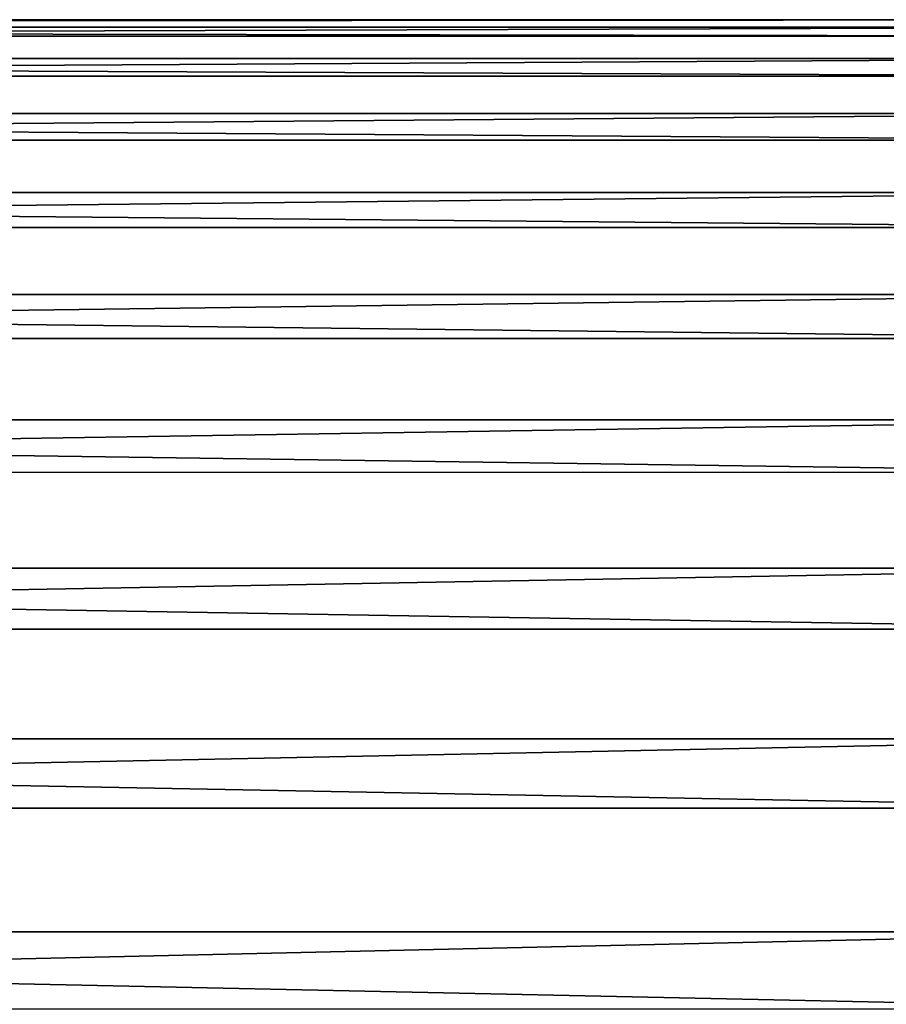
# Model space of a CAD drawing. Header units: metres. Extents: x -2 to 78, y -85 to 85.
# Tile 433 of 500: x 33.58 to 35.99, y 52.81 to 55.55. Entities that reach past the tile are written whole.
import ezdxf

# ---------------------------------------------------------------- set-up
doc = ezdxf.new("R2010")
doc.units = ezdxf.units.M
doc.layers.add('solid_20004802', color=7, linetype='CONTINUOUS')

msp = doc.modelspace()

# ---------------------------------------------------------------- linework, layer by layer
at = {"layer": 'solid_20004802'}
for points in [[(36.900002, 55.548851, -0.251422), (10.5, 55.548843, -0.251263), (10.5, 55.527992, 1.100545)], [(36.900002, 55.548851, -0.251422), (36.900002, 55.503334, -1.602877), (10.5, 55.548843, -0.251263)], [(36.900002, 55.528008, 1.100639), (36.900002, 55.548851, -0.251422), (10.5, 55.527992, 1.100545)], [(36.900002, 55.503334, -1.602877), (10.5, 55.503326, -1.60295), (10.5, 55.548843, -0.251263)], [(36.900002, 55.528008, 1.100639), (10.5, 55.527992, 1.100545), (10.5, 55.440849, 2.449957)], [(36.900002, 55.440842, 2.450048), (36.900002, 55.528008, 1.100639), (10.5, 55.440849, 2.449957)], [(36.900002, 55.503334, -1.602877), (36.900002, 55.391552, -2.950471), (10.5, 55.503326, -1.60295)], [(36.900002, 55.391552, -2.950471), (10.5, 55.391525, -2.950574), (10.5, 55.503326, -1.60295)], [(36.900002, 55.440842, 2.450048), (10.5, 55.440849, 2.449957), (10.5, 55.287537, 3.793716)], [(36.900002, 55.287571, 3.793555), (36.900002, 55.440842, 2.450048), (10.5, 55.287537, 3.793716)], [(36.900002, 55.391552, -2.950471), (36.900002, 55.213787, -4.290957), (10.5, 55.391525, -2.950574)], [(36.900002, 55.213787, -4.290957), (10.5, 55.213799, -4.290805), (10.5, 55.391525, -2.950574)], [(36.900002, 55.287571, 3.793555), (10.5, 55.287537, 3.793716), (10.5, 55.068558, 5.127841)], [(36.900002, 55.068558, 5.127923), (36.900002, 55.287571, 3.793555), (10.5, 55.068558, 5.127841)], [(36.900002, 54.970459, -5.621106), (10.5, 54.970448, -5.621155), (10.5, 55.213799, -4.290805)], [(36.900002, 55.213787, -4.290957), (36.900002, 54.970459, -5.621106), (10.5, 55.213799, -4.290805)], [(36.900002, 55.068558, 5.127923), (10.5, 55.068558, 5.127841), (10.5, 54.784363, 6.449832)], [(36.900002, 54.78434, 6.449938), (36.900002, 55.068558, 5.127923), (10.5, 54.784363, 6.449832)], [(36.900002, 54.970459, -5.621106), (36.900002, 54.662159, -6.937712), (10.5, 54.970448, -5.621155)], [(36.900002, 54.662159, -6.937712), (10.5, 54.662113, -6.93782), (10.5, 54.970448, -5.621155)], [(36.900002, 54.78434, 6.449938), (10.5, 54.784363, 6.449832), (10.5, 54.435535, 7.756572)], [(36.900002, 54.435593, 7.756414), (36.900002, 54.78434, 6.449938), (10.5, 54.435535, 7.756572)], [(36.900002, 54.662159, -6.937712), (36.900002, 54.289623, -8.237605), (10.5, 54.662113, -6.93782)], [(36.900002, 54.289623, -8.237605), (10.5, 54.289654, -8.237464), (10.5, 54.662113, -6.93782)], [(36.900002, 54.435593, 7.756414), (10.5, 54.435535, 7.756572), (10.5, 54.023167, 9.044134)], [(36.900002, 54.023159, 9.044204), (36.900002, 54.435593, 7.756414), (10.5, 54.023167, 9.044134)], [(36.900002, 53.853756, -9.517653), (10.5, 53.853748, -9.517679), (10.5, 54.289654, -8.237464)], [(36.900002, 54.289623, -8.237605), (36.900002, 53.853756, -9.517653), (10.5, 54.289654, -8.237464)], [(36.900002, 54.023159, 9.044204), (10.5, 54.023167, 9.044134), (10.5, 53.54808, 10.310091)], [(36.900002, 53.548035, 10.310206), (36.900002, 54.023159, 9.044204), (10.5, 53.54808, 10.310091)], [(36.900002, 53.853756, -9.517653), (36.900002, 53.355606, -10.774773), (10.5, 53.853748, -9.517679)], [(36.900002, 53.355606, -10.774773), (10.5, 53.355541, -10.774883), (10.5, 53.853748, -9.517679)], [(36.900002, 53.548035, 10.310206), (10.5, 53.54808, 10.310091), (10.5, 53.011284, 11.55152)], [(36.900002, 53.011364, 11.55137), (36.900002, 53.548035, 10.310206), (10.5, 53.011284, 11.55152)], [(36.900002, 53.355606, -10.774773), (36.900002, 52.796371, -12.005935), (10.5, 53.355541, -10.774883)], [(36.900002, 52.796371, -12.005935), (10.5, 52.796593, -12.005459), (10.5, 53.355541, -10.774883)], [(36.900002, 53.011364, 11.55137), (10.5, 53.011284, 11.55152), (10.5, 52.414448, 12.764647)], [(36.900002, 52.41444, 12.764705), (36.900002, 53.011364, 11.55137), (10.5, 52.414448, 12.764647)]]:
    msp.add_3dface(points, dxfattribs=at)

doc.saveas('drawing.dxf')
